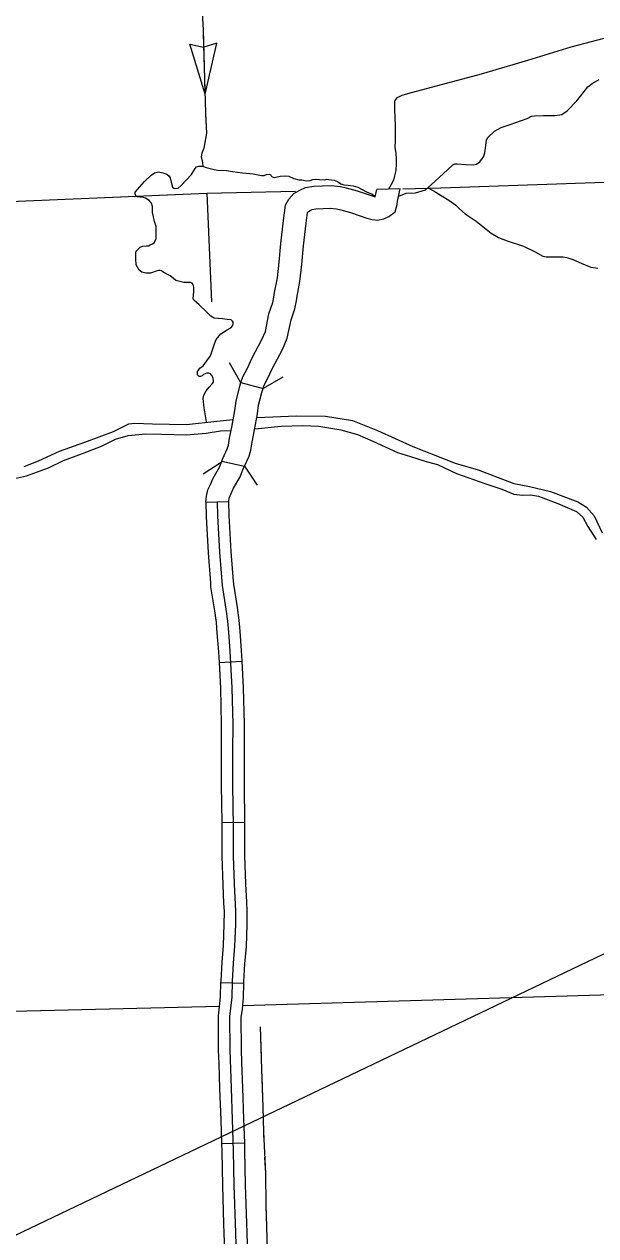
# Model space of a CAD drawing. Extents: x -117616 to 64730, y 54117 to 789866.
# Drawn here: x 62750.6 to 62825.8, y 54599.6 to 54758.9 of the extents above; entities that cross this region are included whole.
import ezdxf

# ---------------------------------------------------------------- set-up
doc = ezdxf.new("R2010")
doc.units = 0
for name, color, linetype in [('34', 7, 'Continuous'), ('35', 7, 'Continuous'), ('38', 7, 'Continuous'), ('43', 7, 'Continuous'), ('45', 7, 'Continuous'), ('46', 7, 'Continuous'), ('5', 7, 'Continuous'), ('6', 7, 'Continuous'), ('R_Dimension', 7, 'Continuous')]:
    doc.layers.add(name, color=color, linetype=linetype)

msp = doc.modelspace()

# ---------------------------------------------------------------- linework, layer by layer
at = {"layer": '34'}
msp.add_lwpolyline([(62827.82, 54757.34), (62822.5, 54755.93), (62816.81, 54754.18), (62810.69, 54752.36), (62800.99, 54749.78), (62800.27, 54749.59), (62799.9, 54749.4), (62799.62, 54749.25), (62799.4, 54749), (62799.31, 54748.78), (62799.31, 54748.44), (62799.31, 54747.72), (62799.37, 54745.57), (62799.37, 54743.67), (62799.34, 54742.77), (62799.46, 54741.93), (62799.54, 54741.25), (62799.51, 54740.57), (62799.46, 54739.71), (62799.32, 54739.01), (62799.15, 54738.44), (62798.88, 54737.89), (62798.5, 54737.27)], dxfattribs=at)
at = {"layer": '35'}
for points in [[(62799.89, 54736.34), (62800.84, 54736.71), (62802.07, 54736.79), (62803.37, 54737.19), (62804.14, 54737.81), (62806.25, 54739.78), (62806.97, 54740.47), (62807.23, 54740.6), (62807.52, 54740.6), (62808.72, 54740.52), (62809.73, 54740.47), (62810.08, 54740.55), (62810.53, 54740.84), (62811, 54741.52), (62811.17, 54742.05), (62811.29, 54743), (62811.38, 54743.75), (62811.58, 54744.04), (62812.47, 54744.89), (62813.32, 54745.37), (62814.53, 54745.76), (62816.73, 54746.56), (62817.33, 54746.85), (62817.72, 54746.92), (62818.88, 54746.94), (62820.36, 54746.94), (62821.03, 54747.02), (62821.3, 54747.09), (62822, 54747.57), (62823.26, 54748.88), (62824.73, 54750.72), (62825.31, 54751.15), (62826.23, 54751.69)], [(62767.28, 54739.09), (62767.74, 54739.39), (62768.27, 54739.52), (62768.83, 54739.42), (62769.37, 54739.22), (62769.63, 54739.01), (62769.8, 54738.77), (62769.93, 54738.19), (62770.12, 54737.5), (62770.29, 54737.38), (62770.55, 54737.35), (62770.85, 54737.4), (62771.26, 54737.74), (62772.62, 54739.2), (62773.07, 54739.99), (62773.28, 54740.19), (62773.56, 54740.29), (62774.03, 54740.29), (62774.53, 54740.12), (62775.6, 54739.84), (62776.08, 54739.76)], [(62776.08, 54739.76), (62777.22, 54739.71), (62778.01, 54739.59), (62779.29, 54739.41), (62780.71, 54739.29), (62781.82, 54739.04), (62782.15, 54739.06), (62782.47, 54739.19), (62782.82, 54739.21), (62783, 54739.17), (62783.1, 54739.02), (62783.22, 54738.88), (62783.49, 54738.78), (62783.69, 54738.84), (62784.26, 54738.96), (62784.95, 54739), (62785.4, 54738.96), (62786.07, 54738.68), (62786.71, 54738.48), (62787.1, 54738.48), (62787.73, 54738.37), (62788.22, 54738.39), (62788.54, 54738.52), (62788.97, 54738.58), (62789.45, 54738.54), (62790.12, 54738.5), (62790.39, 54738.56), (62790.65, 54738.54), (62791.36, 54738.42), (62791.81, 54738.25), (62792.25, 54737.97), (62792.62, 54737.81), (62793.21, 54737.79), (62793.88, 54737.68), (62794.46, 54737.52), (62795.62, 54736.89), (62796.35, 54736.59), (62796.67, 54736.39)], [(62774.58, 54706.67), (62774.25, 54708.5), (62774.12, 54709.73), (62774.23, 54710.15), (62774.52, 54710.73), (62774.91, 54711.2), (62775.33, 54711.65), (62775.49, 54711.88), (62775.49, 54712.09), (62775.46, 54712.38), (62775.3, 54712.7), (62775.2, 54712.85), (62775.09, 54712.98), (62774.86, 54713.06), (62774.62, 54713.06), (62774.41, 54712.96), (62774.2, 54712.88), (62774.02, 54712.72), (62773.78, 54712.64), (62773.63, 54712.64), (62773.52, 54712.72), (62773.39, 54712.83), (62773.37, 54712.93), (62773.37, 54713.11), (62773.37, 54713.27), (62773.52, 54713.46), (62773.71, 54713.72), (62774.15, 54714.03), (62775.09, 54715.32), (62775.64, 54716.92), (62775.83, 54717.49), (62776.46, 54718.23), (62777.21, 54718.72), (62777.76, 54719.01), (62778.03, 54719.33), (62778.08, 54719.54), (62778.08, 54719.77), (62778, 54719.9), (62777.84, 54720.06), (62777.29, 54720.14), (62776.66, 54720.22), (62776.11, 54720.24), (62775.57, 54720.3), (62775.15, 54720.56), (62774.57, 54721.14), (62773.63, 54722.05), (62772.92, 54722.66), (62772.84, 54722.84), (62772.92, 54723.78), (62772.89, 54724.34), (62772.87, 54724.58), (62772.79, 54724.75), (62772.68, 54724.88), (62772.47, 54724.98), (62772.12, 54725), (62771.58, 54725), (62770.89, 54725.15), (62770.53, 54725.26), (62770.21, 54725.56), (62769.8, 54725.88), (62768.87, 54726.34), (62768.66, 54726.51), (62768.44, 54726.57), (62768.27, 54726.57), (62767.95, 54726.47), (62767.2, 54726.23), (62766.6, 54726.21), (62766.06, 54726.36), (62765.74, 54726.62), (62765.33, 54727.3), (62765.28, 54728.08), (62765.26, 54728.87), (62765.33, 54729.11), (62765.61, 54729.43), (62765.86, 54729.62), (62766.16, 54729.75), (62766.62, 54729.81), (62766.96, 54729.82), (62767.17, 54729.94), (62767.48, 54730.05), (62767.71, 54730.22), (62767.95, 54730.76), (62767.97, 54732.33), (62767.74, 54732.99), (62767.61, 54733.64), (62767.46, 54734.18), (62767.46, 54734.54), (62767.46, 54734.99), (62767.33, 54735.4), (62767.05, 54735.76), (62766.57, 54736.07), (62766.08, 54736.19), (62765.8, 54736.19), (62765.48, 54736.24), (62765.31, 54736.34), (62765.22, 54736.51), (62765.18, 54736.64), (62765.2, 54736.86), (62765.48, 54737.2), (62766.42, 54738.25), (62767.28, 54739.09)], [(62803.71, 54737.45), (62804.73, 54736.85), (62805.43, 54736.43), (62806.44, 54735.83), (62807.37, 54735.15), (62807.86, 54734.66), (62808.61, 54734.02), (62810.03, 54733.04), (62812.03, 54731.47), (62812.99, 54730.92), (62814.1, 54730.45), (62816.25, 54729.75), (62817.78, 54729.02), (62818.8, 54728.43), (62819.25, 54728.37), (62820.42, 54728.37), (62821.47, 54728.36), (62821.98, 54728.26), (62822.76, 54728.03), (62823.85, 54727.53), (62825.13, 54726.98), (62826.04, 54726.85)], [(62781.2, 54707.23), (62786.42, 54707.45), (62790.24, 54707.4), (62793.77, 54706.84), (62797.07, 54705.53), (62801.71, 54703.43), (62807.28, 54701.24), (62810.31, 54700.37), (62814.99, 54698.55), (62817.04, 54698.18), (62819.8, 54697.51), (62823.4, 54696.15), (62824.56, 54695.44), (62825.54, 54694.28), (62826.63, 54692.06)], [(62750.58, 54700.77), (62752.48, 54701.53), (62755.24, 54702.79), (62758.57, 54704), (62762.36, 54705.41), (62764.36, 54706.39), (62765.13, 54706.47), (62767.47, 54706.39), (62771.95, 54706.32)], [(62771.95, 54706.32), (62775.95, 54706.74), (62778.07, 54706.95)], [(62780.93, 54705.74), (62784.4, 54706.09), (62787.24, 54706.16), (62789.34, 54706.09), (62792.23, 54705.6), (62794.44, 54704.99), (62796.47, 54704.11), (62799.69, 54702.63), (62801.39, 54702.1), (62803.46, 54701.44), (62804.96, 54701.04), (62807.44, 54699.89), (62811.17, 54698.55), (62813.4, 54697.81), (62815, 54697.15), (62816.14, 54697), (62817.18, 54697.08), (62818.22, 54696.9), (62820.8, 54695.91), (62823.24, 54694.85), (62824.05, 54694.13), (62824.71, 54692.89), (62825.8, 54691.19)], [(62748.94, 54699.11), (62750.91, 54699.54), (62753.8, 54700.6), (62755.78, 54701.57), (62758.27, 54702.51), (62760.78, 54703.47), (62762.6, 54704.39), (62764.27, 54704.87), (62766.61, 54705.1), (62768.68, 54705.02), (62771.9, 54704.94), (62774.54, 54705.17), (62776.42, 54705.48), (62777.8, 54705.52)]]:
    msp.add_lwpolyline(points, dxfattribs=at)
at = {"layer": '38'}
for points in [[(62779.11, 54711.81), (62777.62, 54714.41)], [(62784.61, 54712.53), (62782.01, 54711.03)], [(62774.14, 54699.82), (62776.65, 54701.46)], [(62779.59, 54700.84), (62781.22, 54698.33)]]:
    msp.add_lwpolyline(points, dxfattribs=at)
at = {"layer": '43'}
for p, q in [((62774.4, 54749.76), (62772.4, 54756.32)), ((62772.4, 54756.32), (62774.18, 54755.91)), ((62775.95, 54756.44), (62774.21, 54755.91)), ((62774.4, 54749.76), (62775.95, 54756.44))]:
    msp.add_line(p, q, dxfattribs=at)
for points in [[(62773.98, 54761.25), (62774.12, 54758.19), (62774.33, 54751.75), (62774.43, 54747.26), (62774.57, 54744.6), (62774.23, 54742.65), (62773.98, 54742), (62773.89, 54741.53), (62774, 54741.03), (62774.1, 54740.31)], [(62774.14, 54757.67), (62774.33, 54751.75), (62774.37, 54749.76)], [(62774.44, 54747.12), (62774.57, 54744.6), (62774.32, 54743.18)], [(62774.32, 54743.18), (62774.23, 54742.65), (62773.98, 54742), (62773.89, 54741.53), (62774, 54741.03), (62774.1, 54740.31)], [(62781.65, 54627.1), (62781.8, 54621.53), (62781.98, 54616.56), (62782.06, 54613.31), (62782.32, 54607.82), (62782.36, 54603.71), (62782.62, 54594.97), (62782.84, 54590.78), (62783.22, 54580.62), (62783.29, 54577.71)], [(62781.65, 54627.1), (62781.75, 54623.14)], [(62781.84, 54620.5), (62781.98, 54616.56), (62782.06, 54613.31), (62782.09, 54612.58)], [(62782.22, 54609.95), (62782.32, 54607.82), (62782.36, 54603.71), (62782.41, 54602.03)]]:
    msp.add_lwpolyline(points, dxfattribs=at)
at = {"layer": '45'}
for p, q in [((62774.47, 54696.1), (62777.46, 54696.18)), ((62776.23, 54675.03), (62779.23, 54675.19)), ((62776.58, 54653.98), (62779.58, 54654.02)), ((62776.43, 54632.93), (62779.43, 54632.86)), ((62776.55, 54611.75), (62779.55, 54611.85))]:
    msp.add_line(p, q, dxfattribs=at)
for points in [[(62774.47, 54696.1), (62774.52, 54694.22), (62774.8, 54689.44), (62775.09, 54685.49)], [(62775.97, 54696.14), (62776.02, 54694.28), (62776.3, 54689.53), (62776.62, 54685.14), (62777.11, 54682.03), (62777.33, 54680.44), (62777.45, 54679.02), (62777.66, 54676.5), (62777.9, 54671.68), (62778.02, 54666.91), (62778.01, 54663.34), (62778.01, 54658.89), (62778.09, 54653.39), (62778.09, 54649.59), (62778.22, 54645.86), (62778.38, 54642.32), (62778.37, 54640.55), (62778.27, 54637.73), (62778.1, 54635.49), (62777.94, 54633.08), (62777.89, 54631.02), (62777.75, 54629.58), (62777.61, 54628.45), (62777.63, 54624.08), (62777.8, 54619.04), (62777.94, 54614.91), (62778.09, 54610.76), (62778.18, 54606.29), (62778.37, 54600.03), (62778.51, 54595.14)], [(62777.46, 54696.18), (62777.52, 54694.35), (62777.79, 54689.63), (62778.08, 54685.71)], [(62775.09, 54685.49), (62775.12, 54684.97), (62775.62, 54681.81), (62775.83, 54680.27), (62775.95, 54678.9), (62776.16, 54676.4), (62776.23, 54675.03)], [(62778.08, 54685.71), (62778.11, 54685.32), (62778.59, 54682.25), (62778.82, 54680.6), (62778.94, 54679.15), (62779.15, 54676.6), (62779.23, 54675.19)], [(62776.23, 54675.03), (62776.4, 54671.62), (62776.52, 54666.89), (62776.52, 54664.56)], [(62779.23, 54675.19), (62779.4, 54671.74), (62779.52, 54666.92), (62779.52, 54664.55)], [(62776.52, 54664.56), (62776.51, 54663.34), (62776.51, 54658.88), (62776.58, 54653.98)], [(62779.52, 54664.55), (62779.51, 54663.34), (62779.51, 54658.9), (62779.58, 54654.02)], [(62776.58, 54653.98), (62776.59, 54653.38), (62776.59, 54649.56), (62776.72, 54645.8), (62776.83, 54643.37)], [(62779.58, 54654.02), (62779.59, 54653.4), (62779.59, 54649.62), (62779.72, 54645.92), (62779.83, 54643.51)], [(62776.83, 54643.37), (62776.88, 54642.29), (62776.87, 54640.58), (62776.77, 54637.82), (62776.6, 54635.59), (62776.44, 54633.15), (62776.43, 54632.93)], [(62779.83, 54643.51), (62779.88, 54642.35), (62779.87, 54640.52), (62779.77, 54637.65), (62779.59, 54635.38), (62779.44, 54633.02), (62779.43, 54632.86)], [(62776.43, 54632.93), (62776.39, 54631.11), (62776.26, 54629.74), (62776.11, 54628.54), (62776.13, 54624.05), (62776.19, 54622.3)], [(62779.43, 54632.86), (62779.39, 54630.94), (62779.25, 54629.41), (62779.11, 54628.35), (62779.13, 54624.11), (62779.19, 54622.4)], [(62776.19, 54622.3), (62776.3, 54618.99), (62776.44, 54614.86), (62776.55, 54611.75)], [(62779.19, 54622.4), (62779.3, 54619.09), (62779.44, 54614.96), (62779.55, 54611.85)], [(62779.55, 54611.85), (62779.58, 54610.81), (62779.68, 54606.33), (62779.83, 54601.29)], [(62776.55, 54611.75), (62776.59, 54610.72), (62776.68, 54606.25), (62776.83, 54601.2)], [(62776.83, 54601.2), (62776.87, 54599.99), (62777.01, 54595.11), (62777.04, 54592.66), (62777.09, 54590.65)], [(62779.83, 54601.29), (62779.87, 54600.08), (62780.01, 54595.17), (62780.04, 54592.71), (62780.09, 54590.72)]]:
    msp.add_lwpolyline(points, dxfattribs=at)
at = {"layer": '46'}
for p, q in [((62779.11, 54711.82), (62782.01, 54711.03)), ((62776.59, 54701.48), (62779.59, 54700.84))]:
    msp.add_line(p, q, dxfattribs=at)
for points in [[(62783.45, 54723.07), (62783.52, 54723.67), (62783.89, 54725.58), (62784.14, 54727.67), (62784.34, 54730.12), (62784.71, 54733.15), (62784.97, 54735.17), (62785.39, 54735.93), (62786.05, 54736.68), (62786.84, 54737.13), (62787.61, 54737.49), (62788.67, 54737.64), (62789.78, 54737.7), (62790.96, 54737.74), (62792.19, 54737.61), (62792.94, 54737.44), (62794.4, 54737.05), (62796.48, 54736.32), (62796.77, 54736.25), (62796.96, 54737.23)], [(62786.42, 54722.59), (62786.49, 54723.2), (62786.86, 54725.12), (62787.13, 54727.37), (62787.33, 54729.81), (62787.69, 54732.78), (62787.87, 54734.21), (62787.97, 54734.33), (62788.22, 54734.47), (62788.47, 54734.58), (62788.96, 54734.65), (62789.91, 54734.71), (62790.85, 54734.74), (62791.69, 54734.65), (62792.22, 54734.53), (62793.52, 54734.18), (62795.64, 54733.44), (62796.37, 54733.27), (62797.07, 54733.2), (62797.89, 54733.34), (62798.54, 54733.65), (62799.4, 54734.26), (62799.67, 54735.24), (62799.71, 54735.66), (62800.04, 54737.31), (62798.5, 54737.27), (62796.96, 54737.23)], [(62779.11, 54711.82), (62779.36, 54712.57), (62779.95, 54713.71), (62780.58, 54715.08), (62781.87, 54717.49), (62782.32, 54718.54), (62782.79, 54720.88), (62783.3, 54722.34), (62783.45, 54723.07)], [(62782.01, 54711.03), (62782.13, 54711.4), (62782.65, 54712.39), (62783.27, 54713.74), (62784.58, 54716.19), (62785.2, 54717.65), (62785.69, 54720.08), (62786.2, 54721.54), (62786.42, 54722.59)], [(62776.59, 54701.48), (62776.7, 54701.74), (62777.35, 54703.18), (62777.48, 54703.6), (62777.61, 54704.52), (62777.95, 54706.18), (62778.32, 54708.17), (62778.48, 54709.4), (62778.95, 54711.35), (62779.11, 54711.82)], [(62779.59, 54700.84), (62780.17, 54702.13), (62780.41, 54702.95), (62780.57, 54703.99), (62780.89, 54705.6), (62781.29, 54707.7), (62781.43, 54708.86), (62781.84, 54710.52), (62782.01, 54711.03)], [(62774.47, 54696.1), (62774.57, 54696.89), (62774.76, 54697.73), (62775.09, 54698.44), (62775.43, 54699.26), (62776.27, 54700.69), (62776.59, 54701.48)], [(62777.47, 54696.11), (62777.61, 54696.75), (62777.83, 54697.23), (62778.12, 54697.92), (62778.97, 54699.35), (62779.46, 54700.55), (62779.59, 54700.84)]]:
    msp.add_lwpolyline(points, dxfattribs=at)
at = {"layer": '5'}
for points in [[(62774.61, 54736.71), (62775.21, 54722.44)], [(62879.37, 54632.84), (62779.29, 54629.85)], [(62776.27, 54629.77), (62725.58, 54628.57), (62672.48, 54626.7)]]:
    msp.add_lwpolyline(points, dxfattribs=at)
at = {"layer": '6'}
for points in [[(62800.41, 54737.32), (62805.4, 54737.43), (62861.12, 54739.36)], [(62594.25, 54730.44), (62669.11, 54732.25), (62774.61, 54736.71), (62786.29, 54736.98)]]:
    msp.add_lwpolyline(points, dxfattribs=at)
at = {"layer": 'R_Dimension'}
msp.add_lwpolyline([(62940.1, 54690.83), (62215.14, 54344.27), (61753.25, 54344.27)], dxfattribs=at)

doc.saveas('drawing.dxf')
